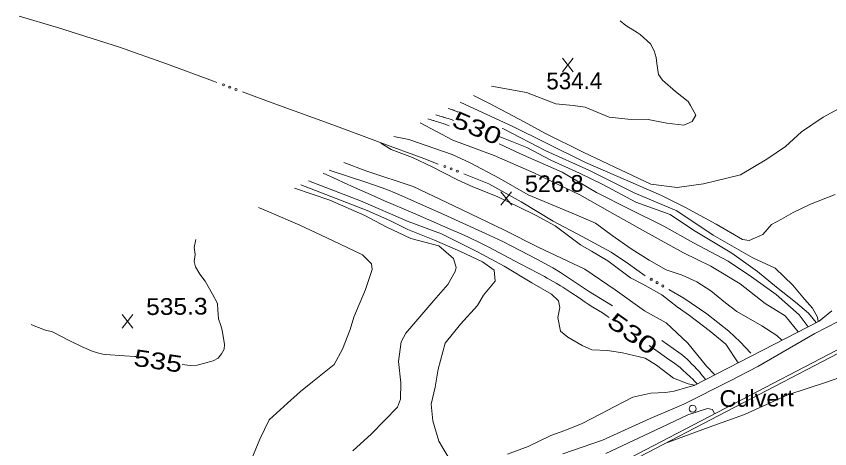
# Model space of a CAD drawing. Extents: x 2361284 to 2366480, y 6976556 to 6985346.
# Drawn here: x 2361963.2 to 2362197.1, y 6978070.9 to 6978195.3 of the extents above; entities that cross this region are included whole.
import ezdxf
from ezdxf.enums import TextEntityAlignment as Align

# ---------------------------------------------------------------- set-up
doc = ezdxf.new("R2010")
doc.units = 0
doc.header["$LTSCALE"] = 1.9
for name, color, linetype, lineweight in [('12', 7, 'Continuous', 13), ('13', 7, 'Continuous', 13), ('21', 7, 'Continuous', 13), ('3', 7, 'Continuous', 13), ('4', 7, 'Continuous', 13), ('8', 7, 'Continuous', 13)]:
    doc.layers.add(name, color=color, linetype=linetype, lineweight=lineweight)

msp = doc.modelspace()

# ---------------------------------------------------------------- linework, layer by layer
at = {"layer": '12'}
for p, q in [((2362123.331, 6978179.387), (2362120.214, 6978183.238)), ((2362120.251, 6978179.358), (2362123.294, 6978183.267)), ((2362105.616, 6978140.987), (2362102.499, 6978144.838)), ((2362102.536, 6978140.958), (2362105.579, 6978144.867)), ((2361996.716, 6978105.67), (2361993.599, 6978109.521)), ((2361993.636, 6978105.641), (2361996.679, 6978109.55))]:
    msp.add_line(p, q, dxfattribs=at)
for points in [[(2362088.918, 6978165.378), (2362088.469, 6978165.528), (2362088.244, 6978165.602), (2362087.907, 6978165.712), (2362087.4, 6978165.874), (2362086.892, 6978166.034), (2362086.638, 6978166.112), (2362086.129, 6978166.267), (2362085.874, 6978166.344), (2362085.492, 6978166.457), (2362084.98, 6978166.606), (2362084.725, 6978166.679), (2362084.34, 6978166.788), (2362083.762, 6978166.948)], [(2362193.166, 6978107.236), (2362191, 6978109.895), (2362187.22, 6978113.078), (2362181.728, 6978117.406), (2362176.245, 6978121.935), (2362168.875, 6978127.195), (2362164.098, 6978130.02), (2362157.871, 6978133.801), (2362151.137, 6978138.297), (2362141.344, 6978141.834), (2362131.786, 6978146.914), (2362125.133, 6978150.231), (2362116.898, 6978153.933), (2362109.953, 6978157.567), (2362103.266, 6978160.283), (2362101.771, 6978160.859)], [(2362133.689, 6978108.67), (2362133.028, 6978109.12), (2362131.685, 6978109.991), (2362128.964, 6978111.677), (2362127.611, 6978112.531), (2362126.726, 6978113.112), (2362124.973, 6978114.3), (2362122.645, 6978115.896), (2362121.471, 6978116.681), (2362120.283, 6978117.445), (2362119.682, 6978117.816), (2362118.418, 6978118.571), (2362117.569, 6978119.063), (2362115.86, 6978120.026), (2362115, 6978120.498), (2362113.272, 6978121.428), (2362108.061, 6978124.167), (2362101.925, 6978127.418), (2362098.844, 6978129.018), (2362096.777, 6978130.058), (2362095.738, 6978130.567), (2362094.171, 6978131.315), (2362092.974, 6978131.872), (2362090.572, 6978132.967), (2362088.162, 6978134.04), (2362083.325, 6978136.152), (2362077.222, 6978138.776), (2362069.08, 6978142.263), (2362065.019, 6978144.029), (2362060.46, 6978146.05), (2362057.428, 6978147.415), (2362055.41, 6978148.331), (2362051.38, 6978150.179)], [(2362010.82, 6978095.14), (2362013.163, 6978094.843), (2362015.162, 6978095.002), (2362017.007, 6978095.469), (2362019.821, 6978096.256), (2362021.214, 6978096.96), (2362022.213, 6978098.2), (2362022.909, 6978099.626), (2362023.027, 6978100.878), (2362022.367, 6978105.092), (2362021.945, 6978106.408), (2362021.347, 6978108.262), (2362021.103, 6978110.809), (2362021.065, 6978112.718), (2362019.569, 6978115.394), (2362017.492, 6978119.136), (2362015.953, 6978121.151), (2362014.713, 6978123.25), (2362014.349, 6978124.756), (2362014.559, 6978126.798), (2362014.32, 6978128.796), (2362014.788, 6978131.141)], [(2361967.398, 6978106.709), (2361968.758, 6978106.071), (2361971.565, 6978105.028), (2361973.539, 6978104.577), (2361978.555, 6978101.965), (2361982.14, 6978100.249), (2361985.02, 6978098.999), (2361986.5, 6978098.499), (2361988.011, 6978098.161), (2361988.781, 6978098.072), (2361994.305, 6978097.694), (2361997.278, 6978097.503), (2361997.499, 6978097.455)], [(2362158.932, 6978089.588), (2362158.098, 6978090.487), (2362157.67, 6978090.926), (2362157.013, 6978091.57), (2362155.701, 6978092.798), (2362155.034, 6978093.398), (2362154.014, 6978094.274), (2362153.317, 6978094.839), (2362152.964, 6978095.114), (2362152.425, 6978095.517), (2362151.669, 6978096.063), (2362150.146, 6978097.137), (2362147.086, 6978099.262), (2362145.569, 6978100.343), (2362145.166, 6978100.639)]]:
    msp.add_lwpolyline(points, dxfattribs=at)
at = {"layer": '13'}
for points in [[(2362136.788, 6978194.024), (2362138.451, 6978192.67), (2362141.66, 6978190.641), (2362142.536, 6978190.039), (2362145.572, 6978187.358), (2362146.561, 6978185.357), (2362147.139, 6978183.461), (2362147.354, 6978181.723), (2362147.784, 6978178.607), (2362148.95, 6978176.938), (2362152.722, 6978173.704), (2362156.33, 6978170.768), (2362157.03, 6978169.685), (2362158.577, 6978166.85), (2362157.544, 6978165.08), (2362155.064, 6978164.037), (2362150.227, 6978164.611), (2362144.818, 6978165.669), (2362139.007, 6978165.774), (2362133.622, 6978166.263), (2362126.702, 6978169.196), (2362123.268, 6978169.654), (2362118.304, 6978170.167), (2362109.883, 6978173.407), (2362099.824, 6978175.231)], [(2362201.712, 6978169.85), (2362195.154, 6978166.328), (2362188.984, 6978162.058), (2362184.374, 6978157.834), (2362178.938, 6978154.192), (2362171.431, 6978149.721), (2362160.755, 6978147.119), (2362153.155, 6978146.067), (2362145.625, 6978147.035), (2362136.875, 6978151.202), (2362126.337, 6978156.112), (2362115.124, 6978161.696), (2362109.163, 6978164.99), (2362099.221, 6978170.265), (2362094.609, 6978172.561)], [(2362198.626, 6978144.089), (2362191.502, 6978141.251), (2362186.585, 6978138.864), (2362183.193, 6978136.942), (2362180.307, 6978135.415), (2362177.824, 6978132.591), (2362173.88, 6978130.82), (2362171.977, 6978131.135), (2362164.415, 6978135.503), (2362155.418, 6978140.417), (2362148.655, 6978143.794), (2362138.363, 6978148.246), (2362126.814, 6978153.297), (2362115.44, 6978158.949), (2362105.985, 6978163.62), (2362090.809, 6978170.595)], [(2362090.236, 6978167.75), (2362090.132, 6978167.795), (2362089.924, 6978167.883), (2362089.716, 6978167.97), (2362089.576, 6978168.026), (2362089.296, 6978168.137), (2362089.086, 6978168.218), (2362088.945, 6978168.271), (2362088.662, 6978168.374), (2362088.52, 6978168.425), (2362088.236, 6978168.525), (2362087.95, 6978168.623), (2362087.759, 6978168.687), (2362087.375, 6978168.812)], [(2362087.683, 6978163.816), (2362087.151, 6978164.013), (2362086.884, 6978164.11), (2362086.484, 6978164.253), (2362086.083, 6978164.393), (2362085.882, 6978164.463), (2362085.48, 6978164.6), (2362085.279, 6978164.667), (2362084.977, 6978164.767), (2362084.573, 6978164.898), (2362084.37, 6978164.962), (2362084.066, 6978165.058), (2362083.609, 6978165.198), (2362083.202, 6978165.32), (2362082.997, 6978165.38), (2362082.691, 6978165.469), (2362082.229, 6978165.599), (2362081.765, 6978165.726), (2362081.533, 6978165.788)], [(2362188.001, 6978104.566), (2362184.236, 6978109.211), (2362178.483, 6978112.685), (2362171.309, 6978118.327), (2362162.85, 6978123.408), (2362155.033, 6978127.284), (2362144.125, 6978133.34), (2362133.851, 6978139.032), (2362125.212, 6978144.011), (2362111.943, 6978150.275), (2362100.593, 6978155.308), (2362088.652, 6978159.674), (2362079.284, 6978164.626)], [(2362193.753, 6978107.531), (2362193.551, 6978108.809), (2362192.076, 6978111.365), (2362189.811, 6978113.983), (2362186.453, 6978117.991), (2362181.326, 6978122.904), (2362174.929, 6978125.813), (2362163.505, 6978132.385), (2362153.088, 6978139.375), (2362140.819, 6978144.51), (2362127.795, 6978151.066), (2362115.412, 6978156.648), (2362103.231, 6978162.943), (2362102.92, 6978163.06)], [(2362183.333, 6978102.162), (2362181.89, 6978103.548), (2362177.493, 6978106.326), (2362170.354, 6978110.409), (2362167.08, 6978112.927), (2362162.857, 6978116.357), (2362158.852, 6978118.99), (2362154.605, 6978120.83), (2362149.998, 6978122.446), (2362145.183, 6978125.2), (2362139.952, 6978128.441), (2362134.504, 6978132.319), (2362129.71, 6978135.843), (2362123.022, 6978138.71), (2362110.362, 6978143.99), (2362102.006, 6978148.731), (2362093.634, 6978153.141), (2362088.502, 6978155.533), (2362075.998, 6978159.914), (2362071.711, 6978160.703)], [(2362068.009, 6978158.788), (2362070.975, 6978157.046), (2362077.138, 6978154.735), (2362082.783, 6978152.058), (2362089.81, 6978148.395), (2362094.459, 6978146.249), (2362101.425, 6978143.535), (2362107.616, 6978140.483), (2362112.488, 6978138.15), (2362118.078, 6978135.053), (2362125.419, 6978129.622), (2362128.606, 6978127.773), (2362133.254, 6978124.957), (2362139.741, 6978120.098), (2362143.368, 6978118.322), (2362148.827, 6978115.233), (2362153.18, 6978111.795), (2362156.714, 6978109.309), (2362162.426, 6978104.933), (2362167.233, 6978101.029), (2362170.774, 6978095.691)], [(2362190.837, 6978106.033), (2362188.265, 6978109.419), (2362181.688, 6978115.336), (2362174.541, 6978120.399), (2362167.827, 6978124.865), (2362157.916, 6978130.161), (2362149.339, 6978134.94), (2362139.523, 6978139.846), (2362129.987, 6978144.657), (2362120.13, 6978150.453), (2362108.1, 6978155.799), (2362102.052, 6978158.612)], [(2362163.997, 6978092.197), (2362161.633, 6978094.734), (2362156.221, 6978101.274), (2362150.074, 6978107.116), (2362143.831, 6978110.647), (2362135.364, 6978116.625), (2362126.625, 6978122.614), (2362113.216, 6978128.916), (2362103.538, 6978133.785), (2362088.982, 6978140.775), (2362077.287, 6978146.376), (2362064.004, 6978150.819), (2362057.311, 6978153.246)], [(2362134.577, 6978112.038), (2362127.746, 6978116.273), (2362119.626, 6978121.607), (2362117.414, 6978122.953), (2362112.889, 6978125.473), (2362103.077, 6978130.525), (2362098.096, 6978132.893), (2362086.115, 6978138.309), (2362072.486, 6978144.37), (2362069.677, 6978145.491), (2362063.966, 6978147.489), (2362053.171, 6978151.106)], [(2362088.191, 6978067.215), (2362085.935, 6978071.013), (2362084.624, 6978073.111), (2362082.978, 6978079.017), (2362082.433, 6978083.741), (2362083.606, 6978088.652), (2362084.467, 6978093.84), (2362086.507, 6978101.351), (2362090.886, 6978106.753), (2362095.773, 6978112.149), (2362097.535, 6978115.136), (2362100.827, 6978119.178), (2362100.557, 6978122.266), (2362097.244, 6978124.714), (2362090.887, 6978127.634), (2362083.465, 6978130.904), (2362075.715, 6978133.99), (2362070.59, 6978136.591), (2362064.042, 6978139.488), (2362044.981, 6978146.868)], [(2362158.245, 6978089.232), (2362156.391, 6978089.624), (2362152.165, 6978091.274), (2362147.21, 6978095.027), (2362143.98, 6978097.017), (2362137.516, 6978098.496), (2362133.14, 6978099.164), (2362128.636, 6978099.412), (2362125.835, 6978100.605), (2362121.731, 6978103.066), (2362119.646, 6978104.756), (2362118.878, 6978108.719), (2362119.491, 6978111.564), (2362119.042, 6978113.53), (2362117.014, 6978115.411), (2362111.404, 6978118.618), (2362103.486, 6978123.434), (2362095.736, 6978127.62), (2362085.458, 6978132.793), (2362075.863, 6978136.322), (2362062.156, 6978142.232), (2362047.15, 6978147.989)], [(2362059.939, 6978070.386), (2362065.333, 6978075.229), (2362072.81, 6978082.949), (2362073.667, 6978085.246), (2362073.694, 6978089.878), (2362073.026, 6978096.032), (2362073.814, 6978101.668), (2362075.138, 6978104.203), (2362083.179, 6978113.609), (2362087.247, 6978118.178), (2362089.361, 6978121.899), (2362089.64, 6978123.082), (2362088.925, 6978125.695), (2362084.68, 6978129.305), (2362076.639, 6978131.449), (2362069.547, 6978134.771), (2362063.367, 6978138.023), (2362053.354, 6978142.398), (2362043.17, 6978145.921)], [(2362030.859, 6978068.16), (2362033.166, 6978073.682), (2362035.853, 6978079.289), (2362041.188, 6978084.019), (2362044.917, 6978087.374), (2362048.34, 6978090.187), (2362054.573, 6978095.156), (2362056.962, 6978099.54), (2362059.188, 6978105.222), (2362060.244, 6978108.782), (2362063.579, 6978116.733), (2362065.504, 6978122.452), (2362065.26, 6978124.09), (2362062.734, 6978126.696), (2362054.084, 6978130.804), (2362044.652, 6978135.205), (2362035.774, 6978139.07), (2362032.803, 6978140.341)], [(2362194.002, 6978107.663), (2362197.664, 6978110.638)], [(2362199.484, 6978107.586), (2362192.756, 6978104.081), (2362176.415, 6978094.645), (2362168.275, 6978090.387), (2362155.147, 6978083.802), (2362145.455, 6978079.671), (2362131.695, 6978073.369), (2362120.28, 6978069.5)], [(2362161.37, 6978090.841), (2362161.112, 6978091.179), (2362160.584, 6978091.845), (2362160.043, 6978092.498), (2362159.673, 6978092.926), (2362158.912, 6978093.768), (2362157.941, 6978094.8), (2362157.449, 6978095.309), (2362156.699, 6978096.059), (2362155.931, 6978096.787), (2362155.539, 6978097.142), (2362154.734, 6978097.826), (2362154.321, 6978098.155), (2362153.686, 6978098.63), (2362148.822, 6978102.064)], [(2362251.645, 6978088.7), (2362250.394, 6978090.928), (2362248.841, 6978093.333), (2362247.67, 6978094.562), (2362244.438, 6978096.783), (2362239.397, 6978097.885), (2362234.084, 6978098.174), (2362225.766, 6978097.965), (2362216.97, 6978096.35), (2362209.864, 6978094.893), (2362196.158, 6978090.132), (2362185.013, 6978086.406), (2362172.586, 6978080.819), (2362162.4, 6978077.142), (2362149.673, 6978072.469)], [(2362158.126, 6978089.171), (2362156.291, 6978088.623), (2362152.292, 6978087.475), (2362149.854, 6978087.092), (2362145.627, 6978086.892), (2362140.437, 6978085.752), (2362135.064, 6978082.972), (2362131.222, 6978081.005), (2362125.858, 6978078.194), (2362120.926, 6978076.197), (2362116.841, 6978074.768), (2362110.35, 6978071.636), (2362104.4, 6978069.409)], [(2362163.974, 6978080.997), (2362163.342, 6978082.251), (2362161.939, 6978082.528), (2362156.256, 6978080.683), (2362148.6, 6978077.01), (2362132.721, 6978069.588)]]:
    msp.add_lwpolyline(points, dxfattribs=at)
at = {"layer": '21'}
for points in [[(2362020.85, 6978176.29), (2362019.837, 6978176.661), (2362006.359, 6978181.633), (2361992.831, 6978186.455), (2361975.018, 6978192.046), (2361963.966, 6978195.32)], [(2362084.506, 6978152.824), (2362080.321, 6978154.375), (2362067.766, 6978159.026), (2362055.202, 6978163.667), (2362037.518, 6978170.169), (2362028.216, 6978173.59)], [(2362144.015, 6978120.689), (2362139.163, 6978124.093), (2362134.221, 6978127.446), (2362125.877, 6978131.947), (2362117.495, 6978136.357), (2362108.381, 6978141.971), (2362099.031, 6978147.142), (2362091.833, 6978150.044)], [(2362174.419, 6978098.467), (2362171.327, 6978101.738), (2362168.018, 6978104.796), (2362161.72, 6978109.767), (2362155.097, 6978114.273), (2362150.802, 6978116.762)]]:
    msp.add_lwpolyline(points, dxfattribs=at)
for centre in [(2362022.733, 6978175.597), (2362024.536, 6978174.935), (2362026.338, 6978174.273), (2362086.386, 6978152.131), (2362088.187, 6978151.465), (2362089.985, 6978150.791), (2362145.749, 6978119.68), (2362147.411, 6978118.719), (2362149.073, 6978117.757)]:
    msp.add_circle(centre, 0.3, dxfattribs=at)
at = {"layer": '3'}
for points in [[(2361925.92, 6977957.416), (2361925.935, 6977957.426), (2361990.471, 6977990.852), (2362061.364, 6978027.747), (2362139.514, 6978068.253), (2362228.936, 6978114.845), (2362275.302, 6978138.628)], [(2361926.374, 6977956.57), (2361926.373, 6977956.57), (2361990.909, 6977989.996), (2362061.803, 6978026.891), (2362139.952, 6978067.397), (2362229.374, 6978113.989), (2362275.74, 6978137.772)]]:
    msp.add_lwpolyline(points, dxfattribs=at)
for centre, radius in [((2392662.128, 6919169.975), 66303.951), ((2392662.128, 6919169.974), 66302.992)]:
    msp.add_arc(centre, radius, 117.26196, 117.41643, dxfattribs=at)
at = {"layer": '4'}
msp.add_circle((2362157.643, 6978082.447), 1, dxfattribs=at)
at = {"layer": '8'}
msp.add_line((2362194.002, 6978107.663), (2362158.126, 6978089.171), dxfattribs=at)

# ---------------------------------------------------------------- texts
at = {"layer": '12'}
msp.add_text('534.4', height=4.799, rotation=0.545, dxfattribs=at).set_placement((2362115.605, 6978174.281))
for s, rotation, width, p in [(' 530 ', 336.772, 1.35, (2362094.709, 6978160.98)), (' 530 ', 324.765, 1.45, (2362139.002, 6978102.058)), (' 535 ', 351.513, 1.3, (2362003.605, 6978093.824))]:
    msp.add_text(s, height=4.8, rotation=rotation, dxfattribs=dict(at, width=width)).set_placement(p, align=Align.CENTER)
for s, width, p in [('526.8', 1.05, (2362109.425, 6978144.711)), ('535.3', 1.1, (2362000.525, 6978109.394))]:
    msp.add_text(s, height=4.799, rotation=0.545, dxfattribs=dict(at, width=width)).set_placement(p)
at = {"layer": '8', "width": 1.05}
msp.add_text('Culvert', height=4.799, rotation=0.545, dxfattribs=at).set_placement((2362165.405, 6978082.96))

doc.saveas('drawing.dxf')
